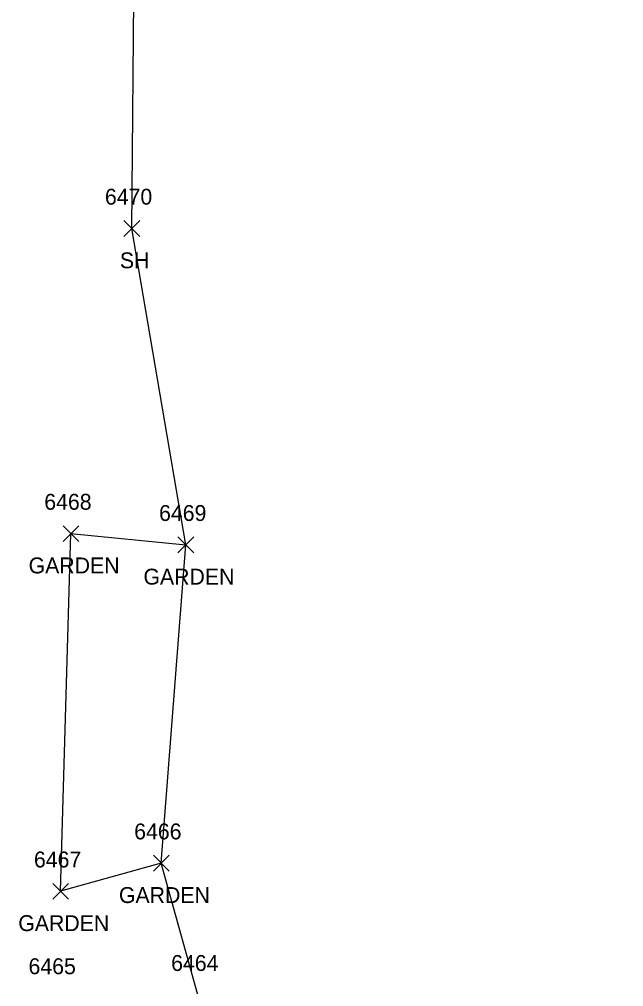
# Model space of a CAD drawing. Extents: x 1769141 to 1770911, y 735471 to 741449.
# Drawn here: x 1770238.6 to 1770314.6, y 740932 to 741053.6 of the extents above; entities that cross this region are included whole.
import ezdxf

# ---------------------------------------------------------------- set-up
doc = ezdxf.new("R2010")
doc.units = 0
for name, color, linetype in [('L_A', 7, 'Continuous'), ('L_I', 7, 'Continuous'), ('L_TIC', 7, 'Continuous'), ('LAPB', 7, 'Continuous'), ('LSOGP', 7, 'Continuous')]:
    doc.layers.add(name, color=color, linetype=linetype)

msp = doc.modelspace()

# ---------------------------------------------------------------- linework, layer by layer
at = {"layer": 'L_TIC'}
for points in [[(1770251.72, 741026.27), (1770253.72, 741028.27)], [(1770253.72, 741026.27), (1770251.72, 741028.27)], [(1770244.06, 740987.92), (1770246.06, 740989.92)], [(1770246.06, 740987.92), (1770244.06, 740989.92)], [(1770258.5, 740986.51), (1770260.5, 740988.51)], [(1770260.5, 740986.51), (1770258.5, 740988.51)], [(1770255.42, 740946.49), (1770257.42, 740948.49)], [(1770257.42, 740946.49), (1770255.42, 740948.49)], [(1770242.76, 740942.96), (1770244.76, 740944.96)], [(1770244.76, 740942.96), (1770242.76, 740944.96)]]:
    msp.add_lwpolyline(points, dxfattribs=at)
at = {"layer": 'LAPB'}
msp.add_lwpolyline([(1770256.42, 740947.49), (1770243.76, 740943.96), (1770245.06, 740988.92), (1770259.5, 740987.51)], dxfattribs=at)
at = {"layer": 'LSOGP'}
msp.add_lwpolyline([(1770261.01, 740930.95), (1770256.42, 740947.49), (1770259.5, 740987.51), (1770252.72, 741027.27), (1770253.05, 741065.78), (1770271.28, 741067.17), (1770283.41, 741068.06), (1770281.79, 741076.4), (1770280.18, 741085.29), (1770280.21, 741089.1), (1770311.44, 741094.7), (1770312.14, 741094.74), (1770310.43, 741100.45), (1770310.43, 741115.09), (1770309.92, 741118.87), (1770309.89, 741119.16), (1770314.57, 741136.68), (1770310.47, 741155.15)], dxfattribs=at)

# ---------------------------------------------------------------- texts
at = {"layer": 'L_A'}
for s, p in [('SH', (1770251.21, 741022.27)), ('GARDEN', (1770239.73, 740983.92)), ('GARDEN', (1770254.17, 740982.51)), ('GARDEN', (1770251.09, 740942.49)), ('GARDEN', (1770238.43, 740938.96))]:
    msp.add_text(s, height=2, dxfattribs=at).set_placement(p)
at = {"layer": 'L_I'}
for s, p in [('6470', (1770249.33, 741030.27)), ('6468', (1770241.7, 740991.92)), ('6469', (1770256.14, 740990.51)), ('6466', (1770253.01, 740950.49)), ('6467', (1770240.4, 740946.96)), ('6465', (1770239.72, 740933.54)), ('6464', (1770257.66, 740933.95))]:
    msp.add_text(s, height=2, dxfattribs=at).set_placement(p)

doc.saveas('drawing.dxf')
